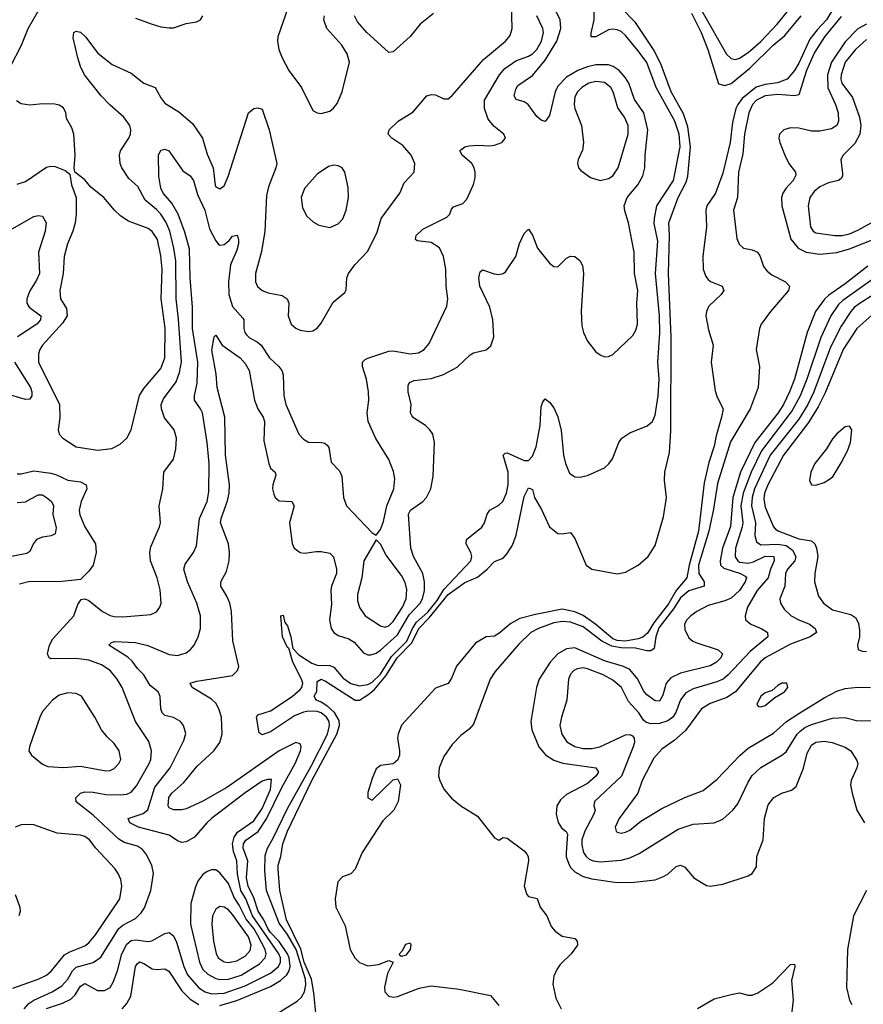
# Model space of a CAD drawing. Header units: inches. Extents: x 1649636 to 1815363, y 506543 to 641975.
# Tile 605 of 656: x 1754222 to 1758215, y 602891 to 607551. Entities that reach past the tile are written whole.
import ezdxf

# ---------------------------------------------------------------- set-up
doc = ezdxf.new("R2010")
doc.units = ezdxf.units.IN
doc.header["$MEASUREMENT"] = 0
doc.layers.add('B7650', color=7, linetype='Continuous')

msp = doc.modelspace()

# ---------------------------------------------------------------- linework, layer by layer
at = {"layer": 'B7650', "color": 5}
for points, elevation in [([(1754243.9, 602870), (1754265.7, 602894.3), (1754288.9, 602911.1), (1754376.5, 602950), (1754421.7, 602978.3), (1754450, 603009.4), (1754471.7, 603050), (1754490, 603067.1), (1754570, 603088), (1754606, 603114), (1754691, 603249), (1754710, 603265.6), (1754770, 603297.5), (1754796.7, 603323.3), (1754813, 603347), (1754842.9, 603430), (1754856.4, 603510), (1754847.8, 603550), (1754821, 603601), (1754803.4, 603623.4), (1754779.3, 603639.3), (1754717.1, 603657.1), (1754692.1, 603672.1), (1754570, 603785.5), (1754489.2, 603849.2), (1754487.7, 603867.7), (1754509.7, 603890), (1754530, 603895.8), (1754570, 603894.7), (1754630, 603884.1), (1754697.6, 603882.4), (1754730, 603884.8), (1754750, 603894.3), (1754775.2, 603924.8), (1754835.4, 604030), (1754842.8, 604050), (1754846.1, 604090), (1754834.4, 604134.4), (1754770.5, 604230), (1754708.1, 604390), (1754683.2, 604430), (1754650.7, 604470), (1754610, 604497.2), (1754550, 604519.1), (1754490, 604527.8), (1754370, 604525.3), (1754361.6, 604530), (1754353.5, 604550), (1754362.8, 604590), (1754378.8, 604621.2), (1754478, 604730), (1754497.1, 604782.9), (1754513.8, 604806.2), (1754530, 604810.7), (1754550, 604801.3), (1754613.7, 604750), (1754650, 604731.1), (1754670, 604727.1), (1754710, 604725.5), (1754843.9, 604736.1), (1754870, 604748.5), (1754886.3, 604770), (1754892.1, 604790), (1754887.2, 604852.8), (1754873.3, 604910), (1754841.6, 604990), (1754838, 605030), (1754843.9, 605056.1), (1754884.2, 605150), (1754888.2, 605170), (1754882.7, 605250), (1754900.3, 605330), (1754904, 605410), (1754949.7, 605470.2), (1754961, 605519), (1754963.9, 605570), (1754953.5, 605610), (1754907.2, 605667.2), (1754893.2, 605710), (1754892.5, 605730), (1754903.6, 605756.4), (1754962.5, 605837.6), (1754979.1, 605880.9), (1754988.8, 605931.2), (1754973.9, 606133.9), (1754962.3, 606230), (1754961.2, 606410), (1754952.3, 606470), (1754932.8, 606550), (1754913.9, 606593.9), (1754890, 606631.2), (1754870, 606653.4), (1754816.5, 606696.5), (1754781.3, 606761.3), (1754739.3, 606799.3), (1754706.2, 606850), (1754697.7, 606870), (1754694.6, 606910), (1754700.3, 606930), (1754739.3, 606990), (1754746.8, 607010), (1754748.8, 607030), (1754744.1, 607050), (1754716.1, 607090), (1754650, 607146.3), (1754608.2, 607190), (1754528.7, 607290), (1754509.7, 607330), (1754497.4, 607370), (1754475.1, 607464.9), (1754478, 607490), (1754490, 607497), (1754510, 607491.4), (1754534.4, 607470), (1754592.6, 607392.6), (1754659.6, 607339.6), (1754750, 607297.6), (1754810, 607250.3), (1754863, 607230), (1754890, 607181.6), (1754910, 607155.8), (1754975.6, 607115.6), (1755040, 607060), (1755088, 606990), (1755110, 606914), (1755138.5, 606850), (1755147.4, 606767.4), (1755150, 606760.5), (1755170, 606750.4), (1755190, 606765.3), (1755209.6, 606809.6), (1755305.1, 607110), (1755330, 607130.3), (1755350, 607133.7), (1755370, 607127.7), (1755402.6, 607030), (1755439, 606870), (1755435.5, 606850), (1755400, 606760), (1755390, 606719.3), (1755382.2, 606550), (1755366.3, 606453.7), (1755339, 606350), (1755338.2, 606310), (1755348.2, 606288.2), (1755370, 606269.2), (1755397.7, 606257.7), (1755465.5, 606245.5), (1755488.5, 606230), (1755495.6, 606210), (1755493.8, 606150), (1755507.6, 606110), (1755530, 606090.3), (1755550, 606081.1), (1755590, 606075.5), (1755610, 606079.1), (1755630, 606090.7), (1755650, 606114.8), (1755706.3, 606213.7), (1755760.7, 606259.3), (1755767.2, 606272.8), (1755771.1, 606330), (1755779.2, 606350), (1755808.7, 606390), (1755870, 606454.9), (1755914.7, 606545.3), (1755934, 606610), (1756020.9, 606730), (1756041.5, 606778.5), (1756089.7, 606830), (1756092.8, 606870), (1756075.8, 606910), (1756035.2, 606955.2), (1755983.5, 606990), (1755967.2, 607010), (1755971.1, 607030), (1756014, 607070), (1756084.6, 607115.4), (1756150, 607190.3), (1756170, 607196.5), (1756190, 607196), (1756230, 607176.3), (1756250, 607176.3), (1756270, 607192.2), (1756417.2, 607362.8), (1756522.4, 607450), (1756543.1, 607476.9), (1756553.3, 607510), (1756549.9, 607630)], 560), ([(1755503.2, 607636.8), (1755444.6, 607470), (1755442.6, 607450), (1755448.8, 607410), (1755464.2, 607370), (1755496.9, 607310), (1755556, 607230), (1755610, 607120.7), (1755630, 607110.5), (1755650, 607107.7), (1755690, 607118), (1755708.2, 607131.8), (1755725.1, 607154.9), (1755748, 607210), (1755783.5, 607350), (1755772.2, 607390), (1755747.6, 607430), (1755675.8, 607510), (1755661.8, 607550), (1755664.8, 607570)], 580), ([(1755624.1, 602850), (1755614.9, 602945.1), (1755603.4, 603010), (1755569.6, 603090), (1755552.5, 603152.5), (1755485.4, 603290), (1755453.4, 603430), (1755445.3, 603530), (1755445.9, 603550), (1755458, 603590), (1755467.7, 603650), (1755490.3, 603710), (1755605.9, 603950), (1755724, 604170), (1755736.1, 604210), (1755734.7, 604234.7), (1755712, 604272), (1755680.7, 604300.7), (1755650, 604321.2), (1755627.2, 604330), (1755620.5, 604340.5), (1755616.5, 604350), (1755628.6, 604371.4), (1755630, 604418), (1755649.9, 604430.1), (1755670, 604421), (1755810, 604330.1), (1755830, 604330.1), (1755870, 604354.9), (1755900, 604380), (1755954.9, 604445.1), (1756008.7, 604530), (1756077.7, 604602.3), (1756111.8, 604670), (1756160.7, 604719.3), (1756250, 604830.5), (1756330, 604887.2), (1756390, 604912.7), (1756435, 604950), (1756470, 604986.2), (1756510, 605003), (1756530, 605024.6), (1756555.6, 605064.4), (1756571.6, 605111.6), (1756610, 605294.8), (1756630, 605335.3), (1756650, 605326.8), (1756659.6, 605290), (1756692.3, 605232.3), (1756730, 605150.3), (1756770, 605119.5), (1756790, 605117.1), (1756830, 605124), (1756850, 605094.8), (1756903, 604970), (1756930.5, 604950.5), (1757050, 604928.5), (1757090, 604936.4), (1757150, 604968.7), (1757196.3, 605010), (1757230, 605063), (1757270, 605198.8), (1757283.4, 605290), (1757274.5, 605370), (1757275.7, 605410), (1757297.8, 605502.3), (1757305, 605605), (1757305.2, 606050), (1757292.9, 606350), (1757298.4, 606530), (1757294.9, 606590), (1757338.8, 606710), (1757377.3, 606782.7), (1757385.2, 606810), (1757397.5, 606950), (1757384.3, 607044.3), (1757365, 607105), (1757306.5, 607210), (1757257.9, 607337.9), (1757225.4, 607405.4), (1757137.5, 607537.6), (1757065.8, 607610)], 460), ([(1758081.7, 607618.3), (1758041.2, 607550), (1757996.5, 607503.5), (1757961.8, 607458.2), (1757910, 607345.5), (1757890, 607311.3), (1757855, 607270), (1757808.5, 607251.5), (1757750, 607244.8), (1757708.3, 607231.7), (1757641.8, 607178.2), (1757620.7, 607150), (1757612, 607130), (1757596.2, 607063.8), (1757585.2, 606970), (1757550, 606824.7), (1757515.5, 606730), (1757473.9, 606670), (1757469.2, 606650), (1757472.9, 606570), (1757455.5, 606430), (1757457.6, 606370), (1757470, 606335.2), (1757480.9, 606320.9), (1757491.6, 606311.6), (1757547.4, 606290), (1757554.5, 606270), (1757543.2, 606250), (1757484.2, 606195.8), (1757473.2, 606170), (1757470.6, 606150), (1757482.5, 606082.5), (1757504.1, 606010), (1757495, 605930), (1757514.2, 605794.2), (1757523.7, 605763.7), (1757551.5, 605710), (1757544.4, 605670), (1757518.1, 605581.9), (1757510, 605532.3), (1757484.4, 605455.6), (1757461.8, 605358.2), (1757434.9, 605130), (1757390.5, 604970), (1757380.5, 604910), (1757330, 604849.3), (1757293.8, 604786.2), (1757223.1, 604696.9), (1757193.1, 604646.9), (1757171.2, 604628.9), (1757150, 604620.3), (1757090, 604610.2), (1757050, 604613.4), (1757030, 604620.9), (1756949, 604689), (1756890, 604730.6), (1756850, 604749), (1756790, 604760.4), (1756663.6, 604736.4), (1756590, 604717.5), (1756546.3, 604693.7), (1756490, 604645.1), (1756470, 604633), (1756430, 604629.7), (1756379.8, 604600.2), (1756290, 604491.6), (1756266.3, 604433.7), (1756250.2, 604409.8), (1756190, 604387.8), (1756030, 604211.3), (1756013.4, 604170), (1756010.2, 604150), (1756020.3, 604090), (1756020.3, 604070), (1756012.5, 604047.5), (1755990, 604029.5), (1755930, 604021), (1755910, 604006), (1755890, 603959.5), (1755870, 603892.7), (1755870, 603867.3), (1755890, 603856.4), (1755990, 603953.4), (1756010, 603957.3), (1756024.9, 603930), (1756014.2, 603850), (1755992.6, 603810), (1755941, 603759), (1755843.9, 603610), (1755810, 603529.7), (1755790, 603508.2), (1755750, 603494.8), (1755728.4, 603470), (1755716, 603390), (1755718, 603350), (1755762.4, 603262.4), (1755786.7, 603150), (1755808.1, 603110), (1755830, 603089), (1755870, 603073.4), (1755920.6, 603079.4), (1755970, 603098.4), (1755990.8, 603090.8), (1755963.6, 603036.4), (1755948.3, 602971.7), (1755951.3, 602950), (1755970, 602929.2), (1755990, 602925), (1756010, 602927.4), (1756112.9, 602967.1), (1756170, 602978.1), (1756302.5, 602962.5), (1756450, 602932.4), (1756490, 602885.5)], 460), ([(1757452.3, 607590), (1757568.4, 607388.4), (1757590, 607367.7), (1757610, 607363.4), (1757630, 607369.6), (1757670, 607396.2), (1757730, 607448.3), (1757806.8, 607530), (1757870, 607607.8)], 480), ([(1754178.3, 607330), (1754231.3, 607430), (1754262, 607510), (1754310, 607590.7)], 580), ([(1754349.1, 602870.9), (1754424.4, 602895.6), (1754464.5, 602915.5), (1754484.3, 602935.7), (1754510, 602975.9), (1754530, 602989.5), (1754590, 602955.7), (1754623.7, 602956.3), (1754649.9, 602970.1), (1754665, 602995), (1754685.8, 603050), (1754705.5, 603130), (1754730, 603175.9), (1754750, 603193.3), (1754770, 603195.8), (1754830, 603188.2), (1754848.6, 603191.4), (1754910, 603226), (1754930.1, 603230.1), (1754950, 603215.3), (1754964.6, 603184.6), (1754998.7, 603070), (1755017.2, 603030), (1755070, 602969.2), (1755100.2, 602950), (1755130, 602940.7), (1755190, 602943.7), (1755290, 602978.8), (1755410, 603038.2), (1755447.5, 603070), (1755457, 603090), (1755456.5, 603110), (1755449.2, 603130), (1755324.9, 603310), (1755292.3, 603390), (1755268.7, 603430), (1755252.6, 603507.4), (1755249.6, 603570), (1755234, 603614), (1755228.9, 603650), (1755237.5, 603682.5), (1755253.9, 603706.1), (1755330, 603759.9), (1755370, 603817.5), (1755410, 603907.2), (1755414.5, 603954.5), (1755395.3, 603955.3), (1755370, 603946.9), (1755290, 603891.7), (1755130.2, 603770), (1755107.7, 603750), (1755050, 603681.8), (1755010, 603660.3), (1754990, 603657.2), (1754970, 603664.2), (1754930, 603692), (1754785.1, 603730), (1754743.1, 603750), (1754735.6, 603770), (1754806.7, 603793.3), (1754828.7, 603811.3), (1754861.5, 603918.5), (1754934.6, 604010), (1755000, 604140), (1755008.2, 604171.8), (1754998, 604210), (1754983, 604230), (1754950, 604248.7), (1754910, 604258), (1754896.8, 604270), (1754890.6, 604290), (1754888, 604348), (1754877.7, 604370), (1754839.5, 604399.5), (1754809.6, 604449.6), (1754779.7, 604479.7), (1754754.3, 604514.3), (1754733.6, 604533.6), (1754644.2, 604590), (1754656.3, 604603.7), (1754672.2, 604607.8), (1754770, 604603.3), (1754828.3, 604588.3), (1754930, 604547.1), (1754970, 604541.4), (1755010, 604554), (1755031.2, 604570), (1755048.9, 604591.1), (1755067.1, 604630), (1755078, 604670), (1755077.8, 604730), (1755061.1, 604790), (1755016.7, 604890), (1754999.1, 604950), (1755005.2, 604974.8), (1755045, 605030), (1755059.9, 605060.1), (1755074, 605190), (1755109.2, 605270.8), (1755116.9, 605316.9), (1755119.9, 605450), (1755110.4, 605550), (1755087.2, 605690), (1755078.6, 605710), (1755049.8, 605750), (1755049.2, 605770), (1755063.2, 605830), (1755064.8, 605930), (1755039.9, 606090), (1755040.6, 606190), (1755029.6, 606330), (1755025.6, 606465.6), (1755004.8, 606544.8), (1754972.6, 606630), (1754942.9, 606682.9), (1754902.2, 606730), (1754890, 606754.3), (1754880.4, 606810), (1754878.8, 606910), (1754890, 606932.8), (1754910, 606938.8), (1754928.4, 606930), (1754995.2, 606835.2), (1755030, 606811.3), (1755045.6, 606790), (1755064.1, 606724.1), (1755098.7, 606650), (1755121.1, 606561.1), (1755150, 606503.9), (1755162.6, 606490), (1755170, 606483.2), (1755190, 606486.7), (1755214.2, 606505.7), (1755230, 606525.7), (1755251.1, 606531.1), (1755257.8, 606510), (1755257.3, 606490), (1755250, 606460.5), (1755220.9, 606390), (1755210.1, 606310.1), (1755212.5, 606250), (1755230, 606192.9), (1755278.5, 606138.5), (1755282.6, 606130), (1755283.5, 606090), (1755288.8, 606070), (1755297.7, 606057.7), (1755310, 606045), (1755346.5, 606026.5), (1755366, 606010), (1755404.2, 605950), (1755448.8, 605908.8), (1755462.6, 605890), (1755469.4, 605869.4), (1755471.9, 605771.9), (1755481.8, 605730), (1755543.6, 605590), (1755565, 605565), (1755590, 605551.7), (1755650.3, 605550.3), (1755667, 605547), (1755678, 605538), (1755685.7, 605525.7), (1755697.4, 605457.4), (1755735.5, 605415.5), (1755746.5, 605390), (1755754.9, 605290), (1755768.5, 605250), (1755890, 605122.8), (1755910, 605111.3), (1755930, 605138.8), (1755944.1, 605175.9), (1755960.2, 605250), (1755993.2, 605330), (1755997.5, 605377.5), (1755992.2, 605412.2), (1755970, 605469.4), (1755908.8, 605568.8), (1755872.2, 605650), (1755867.4, 605690), (1755874.5, 605750), (1755873.3, 605790), (1755863.1, 605850), (1755844.5, 605910), (1755845.7, 605930), (1755857.2, 605942.8), (1755870.7, 605949.3), (1755970, 605982.6), (1755990, 605983.2), (1756070, 605970.1), (1756110, 605975), (1756137.6, 605990), (1756161.1, 606018.9), (1756244.1, 606195.9), (1756248.5, 606230), (1756240.3, 606290), (1756239.8, 606370), (1756229.1, 606430), (1756210, 606470.9), (1756170, 606496.5), (1756104.4, 606504.4), (1756095.1, 606510), (1756098.7, 606530), (1756130, 606559.6), (1756244.1, 606615.9), (1756258.9, 606630), (1756266.2, 606653.8), (1756275.4, 606664.6), (1756319.3, 606680.7), (1756338.5, 606701.5), (1756370, 606771), (1756378, 606802), (1756378.5, 606830), (1756373.7, 606850), (1756362, 606870), (1756316.2, 606910), (1756306.3, 606930), (1756310, 606935.5), (1756329.3, 606950), (1756350, 606953.6), (1756390, 606956.5), (1756446.6, 606953.4), (1756470, 606957.6), (1756504, 606970), (1756521.2, 606990), (1756513.2, 607010), (1756467.2, 607047.2), (1756440.2, 607080.2), (1756422.3, 607130), (1756422.1, 607170), (1756493.1, 607290), (1756519.2, 607320.8), (1756570, 607355.6), (1756630, 607377.8), (1756650, 607389.5), (1756670, 607409.5), (1756692.9, 607450), (1756702.2, 607490), (1756699, 607510), (1756670.5, 607570)], 540), ([(1754770, 607558), (1754850, 607530.6), (1754890, 607518), (1754930, 607512.7), (1754950, 607513), (1755010, 607533), (1755058.9, 607541.1), (1755078, 607550), (1755088.7, 607570)], 580), ([(1755170, 602884.6), (1755250, 602908.7), (1755410, 602975.6), (1755456.4, 603003.6), (1755487.6, 603030), (1755498.6, 603050), (1755502.3, 603070), (1755497.9, 603110), (1755490.3, 603130), (1755450, 603188), (1755410.1, 603230.1), (1755397.3, 603250), (1755377.9, 603290), (1755350.9, 603330.9), (1755330, 603394.4), (1755303.3, 603450), (1755295.6, 603490), (1755302, 603570), (1755280.7, 603630), (1755281.8, 603650), (1755292.3, 603667.7), (1755351.4, 603708.6), (1755390, 603768.2), (1755463.5, 603916.5), (1755526.4, 604030), (1755551.7, 604090), (1755553.9, 604110), (1755550, 604124), (1755529.8, 604129.8), (1755450, 604089.9), (1755203, 603917), (1755090, 603852.6), (1755010, 603816.3), (1754990, 603811.9), (1754950, 603811.6), (1754930, 603821.1), (1754925.7, 603830), (1754928.2, 603870), (1754942.3, 603890), (1754998.7, 603941.3), (1755062.6, 604017.4), (1755141.2, 604090), (1755169.3, 604130), (1755181.2, 604170), (1755178.2, 604250), (1755165, 604290), (1755150, 604315.8), (1755130, 604335.8), (1755038.9, 604390), (1755029.5, 604410), (1755060.4, 604419.6), (1755230, 604447.2), (1755254, 604470), (1755259.1, 604490), (1755231.6, 604611.6), (1755224.4, 604750), (1755216.9, 604790), (1755203.3, 604823.3), (1755173.7, 604870), (1755174, 604890), (1755200.5, 604939.5), (1755214.2, 604990), (1755215.7, 605030), (1755210.8, 605070), (1755172.6, 605170), (1755175.3, 605190), (1755206.5, 605273.5), (1755213.8, 605310), (1755215.3, 605350), (1755195.9, 605490), (1755192.8, 605670), (1755157.6, 605810), (1755153, 605873), (1755132.6, 605987.4), (1755142.9, 606050), (1755150, 606058), (1755180.7, 606010), (1755265.5, 605950), (1755290, 605924.5), (1755308.9, 605890), (1755333.3, 605750), (1755349.1, 605710), (1755375.2, 605670), (1755381.6, 605650), (1755378.5, 605558.5), (1755400.9, 605450), (1755410, 605429), (1755431.6, 605410), (1755435.1, 605395.1), (1755421.1, 605350), (1755419.4, 605330), (1755425, 605305), (1755431, 605290), (1755450, 605274.4), (1755510.1, 605270.1), (1755521.6, 605250), (1755498.9, 605170), (1755512.2, 605072.2), (1755521.7, 605050), (1755550, 605029.1), (1755570, 605025.4), (1755625.7, 605034.3), (1755650, 605033.8), (1755690, 605026.2), (1755708.3, 605008.2), (1755722.1, 604950), (1755721.9, 604930), (1755697.9, 604870), (1755694.5, 604850), (1755697.5, 604782.5), (1755689.4, 604710), (1755697, 604670), (1755709.4, 604650), (1755730, 604635.8), (1755780.1, 604620.1), (1755805.3, 604605.3), (1755850, 604553.9), (1755870, 604545.2), (1755884.9, 604544.9), (1755910, 604552.5), (1755930, 604567.7), (1756010, 604639.7), (1756065.1, 604734.9), (1756117.9, 604790), (1756129.3, 604810), (1756138.3, 604850), (1756138.4, 604890), (1756130.7, 604930), (1756086.7, 605010), (1756073.7, 605050), (1756062.2, 605210), (1756071.8, 605230), (1756129.8, 605270), (1756147.6, 605290), (1756168, 605330), (1756179.8, 605390), (1756186, 605550), (1756177.4, 605590), (1756163, 605610), (1756143, 605630), (1756086.1, 605666.1), (1756077.7, 605677.7), (1756072.5, 605690), (1756075.4, 605730), (1756060.8, 605790), (1756060.4, 605819.7), (1756066.7, 605833.3), (1756090, 605843.7), (1756170, 605852.9), (1756228.9, 605871.1), (1756292.8, 605907.2), (1756354.5, 605965.5), (1756370, 605973.6), (1756430, 605988.9), (1756452.4, 606007.6), (1756466.8, 606050), (1756461.9, 606130), (1756447.8, 606190), (1756400.4, 606290), (1756395.2, 606330), (1756402, 606358), (1756413.4, 606366.6), (1756468.2, 606348.2), (1756490, 606345.6), (1756510.8, 606349.2), (1756522, 606358), (1756569.9, 606430.1), (1756588.2, 606491.8), (1756610, 606539.3), (1756630, 606559.1), (1756650, 606530.6), (1756674, 606470), (1756730, 606398.9), (1756750, 606382.6), (1756770, 606382), (1756810, 606421.7), (1756830, 606431.7), (1756850, 606430.3), (1756874.7, 606410), (1756885.6, 606385.6), (1756890.9, 606350), (1756880.6, 606170), (1756882.8, 606102.8), (1756890.9, 606070), (1756909.4, 606030), (1756950, 605979.7), (1756970, 605964.4), (1756990, 605956.1), (1757010, 605957.3), (1757030, 605966.7), (1757124.1, 606055.9), (1757139, 606081), (1757146.9, 606110), (1757143.7, 606210), (1757148.6, 606270), (1757132, 606350), (1757130.3, 606450), (1757104.2, 606590), (1757086, 606646), (1757083.1, 606670), (1757097.4, 606710), (1757148.4, 606770), (1757172.2, 606812.2), (1757181, 606850), (1757182.8, 606910), (1757195.7, 607030), (1757176.4, 607110), (1757132.7, 607172.7), (1757105.5, 607250), (1757090, 607275.8), (1757059.3, 607310), (1757030.6, 607330), (1757010, 607337.2), (1756950, 607337.1), (1756910, 607327.6), (1756864.6, 607310), (1756810, 607279.3), (1756770, 607236.8), (1756757.5, 607210), (1756730, 607097), (1756710, 607069.7), (1756690, 607074.8), (1756670, 607092.5), (1756629.1, 607150), (1756610, 607162.1), (1756572.6, 607172.6), (1756562.7, 607190), (1756570, 607222.6), (1756580.6, 607239.4), (1756650, 607286.9), (1756710, 607359.4), (1756764.3, 607450), (1756783.6, 607510), (1756779.9, 607550), (1756761.7, 607590)], 520), ([(1755435.6, 602844.4), (1755535.1, 602904.9), (1755555.7, 602924.3), (1755570.4, 602949.6), (1755577.5, 602982.5), (1755575.6, 603010), (1755531.5, 603150), (1755490, 603221.3), (1755450, 603275.4), (1755391, 603430), (1755382.4, 603522.4), (1755384.4, 603595.6), (1755394.6, 603630), (1755422.7, 603677.3), (1755490, 603816.8), (1755602.4, 604017.6), (1755679.4, 604170), (1755689.4, 604210), (1755686.4, 604230), (1755674.8, 604250), (1755650, 604269.7), (1755630, 604276.3), (1755590, 604278.8), (1755565.8, 604274.2), (1755523.7, 604256.3), (1755410, 604179.9), (1755370, 604166.8), (1755355.9, 604175.9), (1755343.6, 604250), (1755350, 604261.3), (1755410, 604279.7), (1755512.7, 604347.3), (1755550, 604380.1), (1755557.4, 604390), (1755561.9, 604410), (1755557, 604430), (1755514.9, 604510), (1755496.9, 604576.9), (1755490, 604579.8), (1755466.1, 604630), (1755458, 604730), (1755470, 604732.7), (1755478, 604698), (1755490, 604682.6), (1755505.5, 604630), (1755514.8, 604574.8), (1755544.4, 604544.4), (1755605.3, 604505.3), (1755630, 604495.5), (1755690, 604493.7), (1755710, 604486.8), (1755753.8, 604433.8), (1755790, 604409.7), (1755830, 604397.7), (1755870, 604403.8), (1755890, 604416), (1755930, 604454), (1755982.9, 604537.1), (1756054.4, 604610), (1756082.1, 604670), (1756101.1, 604698.9), (1756153.4, 604746.6), (1756198.4, 604801.6), (1756230, 604853.8), (1756357.3, 604990), (1756362.5, 605010), (1756357.8, 605030), (1756335.9, 605070), (1756336.8, 605090), (1756410.5, 605149.5), (1756422.5, 605170), (1756434.5, 605210), (1756447.1, 605230), (1756490, 605253.6), (1756509.8, 605270), (1756527.1, 605310), (1756534.4, 605350), (1756534.5, 605410), (1756511.3, 605490), (1756520.7, 605499.3), (1756530, 605500.7), (1756610, 605464.6), (1756630, 605465.2), (1756650, 605484.4), (1756667.7, 605530), (1756685.3, 605630), (1756690, 605718), (1756698.3, 605741.7), (1756710, 605756.3), (1756730, 605740.5), (1756750, 605713.4), (1756770, 605670.6), (1756785.9, 605605.9), (1756796.3, 605490), (1756805.3, 605450), (1756824.7, 605404.7), (1756850, 605387.6), (1756873.7, 605386.3), (1756910, 605393), (1756989.8, 605430.2), (1757011.5, 605448.5), (1757027.7, 605472.3), (1757058, 605550), (1757072.1, 605570), (1757110, 605595), (1757191.8, 605628.2), (1757217.4, 605650), (1757230, 605679.1), (1757244.9, 605770), (1757248.6, 605850), (1757243.2, 605930), (1757251.5, 606068.5), (1757250.9, 606150), (1757232.5, 606350), (1757243.2, 606503.2), (1757225.7, 606585.7), (1757226.5, 606610), (1757238.8, 606670), (1757317.6, 606790), (1757348.1, 606950), (1757343.4, 607010), (1757323.9, 607070), (1757235.4, 607230), (1757190, 607348.2), (1757150, 607404.1), (1757090, 607477), (1757070, 607494.4), (1757050, 607503.8), (1757030, 607506.4), (1757010, 607502.8), (1756950, 607470.6), (1756927, 607470), (1756926.8, 607486.8), (1756942, 607550), (1756941.2, 607590)], 480), ([(1756180.3, 607579.7), (1756118, 607530), (1756070, 607470.9), (1755990, 607398.2), (1755970, 607396.1), (1755950, 607412.7), (1755865.7, 607490), (1755821.5, 607541.5), (1755806.6, 607570)], 560), ([(1758110, 607565.4), (1758031.7, 607470), (1757984.9, 607395.1), (1757945.8, 607310), (1757910, 607195.8), (1757890, 607191.3), (1757810, 607196.9), (1757750, 607191.1), (1757710.1, 607170), (1757690.1, 607150), (1757673.1, 607110), (1757653.4, 607010), (1757644.3, 606915.7), (1757624.7, 606830), (1757619.8, 606710), (1757600.4, 606650), (1757615.9, 606515.9), (1757628, 606488), (1757647.7, 606470), (1757690, 606461.6), (1757714.4, 606450), (1757727.7, 606430), (1757742.8, 606382.8), (1757760.1, 606360.1), (1757783, 606343), (1757847.2, 606310), (1757865.5, 606290), (1757861.5, 606270), (1757775.8, 606170), (1757732.6, 606110), (1757723.6, 606090), (1757708.2, 605990), (1757724.3, 605910), (1757718.2, 605810), (1757679, 605710), (1757586.4, 605553.6), (1757524.9, 605355.1), (1757506.1, 605233.9), (1757484.1, 605130), (1757436, 604970), (1757437.1, 604930), (1757462.6, 604890), (1757462.3, 604870), (1757390, 604847.9), (1757350, 604815.2), (1757317.5, 604762.5), (1757247.7, 604672.3), (1757233.4, 604630), (1757224.7, 604575.3), (1757210, 604563.8), (1757190, 604564.3), (1757137, 604577), (1757070, 604577.3), (1757025.3, 604585.3), (1756977.5, 604610), (1756890, 604676.9), (1756830, 604700), (1756790, 604702.6), (1756750, 604695.6), (1756678.5, 604670), (1756641.9, 604650), (1756584.5, 604595.5), (1756473.6, 604466.4), (1756448.7, 604430), (1756370, 604216.9), (1756350, 604193), (1756310, 604162.6), (1756270, 604121.1), (1756230, 604064.2), (1756208.4, 604010), (1756205.4, 603970), (1756210.2, 603950), (1756230, 603908.4), (1756265.9, 603865.9), (1756310.2, 603830.2), (1756390, 603781.3), (1756470, 603679.1), (1756490, 603668), (1756510, 603680.5), (1756530, 603676.4), (1756610, 603616.5), (1756622.1, 603602.1), (1756629.2, 603590), (1756630.1, 603570), (1756610.2, 603450.2), (1756622, 603410), (1756630, 603400.4), (1756672.1, 603392.1), (1756686.5, 603350), (1756716.9, 603310), (1756738.6, 603258.6), (1756756.3, 603236.3), (1756790, 603213.1), (1756850, 603202), (1756860.5, 603190), (1756863, 603170), (1756832.9, 603130), (1756781.2, 603078.8), (1756764.4, 603055.6), (1756750, 603023.6), (1756746.1, 602986.1), (1756760.1, 602920.1), (1756785.2, 602870)], 480), ([(1757401.5, 607581.5), (1757447.6, 607490), (1757480.1, 607410), (1757530, 607247.7), (1757560.3, 607240.3), (1757590, 607248.6), (1757678.7, 607321.3), (1757788.1, 607430), (1757844.2, 607475.8), (1757921.9, 607570)], 460), ([(1758230, 607529.6), (1758190, 607508.1), (1758130, 607446.1), (1758064.8, 607350), (1758046.4, 607290), (1758047.9, 607227.8), (1758084.1, 607150), (1758095.9, 607110), (1758098.5, 607070), (1758089.3, 607050.7), (1758065.5, 607034.5), (1758010, 607023.2), (1757970, 607023.6), (1757910, 607037.3), (1757870, 607039.5), (1757838.7, 607030), (1757818.8, 607010), (1757816, 606990), (1757820.9, 606970), (1757843.7, 606910), (1757863.2, 606870), (1757894.4, 606830), (1757895.2, 606815.2), (1757883.7, 606790), (1757847.9, 606752.1), (1757834.2, 606730), (1757827.7, 606710), (1757829, 606670), (1757871.9, 606511.9), (1757907.6, 606470), (1757944.7, 606450), (1758010, 606441.3), (1758090, 606448.6), (1758150, 606466.6), (1758277.6, 606517.6)], 520), ([(1758230, 607458), (1758178.7, 607410), (1758130, 607350.5), (1758110.1, 607289.9), (1758109, 607270), (1758114, 607250), (1758163.4, 607183.4), (1758197.3, 607090), (1758204.3, 607050), (1758199, 607010), (1758175.4, 606964.6), (1758120.3, 606910), (1758108.9, 606890), (1758116.7, 606823.3), (1758116.5, 606810), (1758110, 606799.5), (1758097.3, 606790), (1758050, 606778.8), (1758010, 606760.7), (1757982.7, 606737.3), (1757961.4, 606710), (1757954.4, 606670), (1757965.2, 606570), (1757978.3, 606550), (1757990, 606542.7), (1758081, 606530), (1758116, 606530), (1758150, 606537.9), (1758190, 606555.1), (1758252.2, 606590)], 540), ([(1754210, 606772.7), (1754250, 606785.2), (1754350, 606852.4), (1754370, 606857.6), (1754390, 606855.8), (1754438, 606838), (1754459.5, 606819.5), (1754467.8, 606770), (1754490.2, 606710), (1754490.2, 606630), (1754484.4, 606590), (1754473.6, 606550), (1754448.8, 606490), (1754433.4, 606430), (1754428.9, 606350), (1754412.5, 606270), (1754415.4, 606230), (1754443.4, 606183.4), (1754447.3, 606150), (1754425.3, 606114.7), (1754330.9, 606010), (1754318, 605990), (1754310.9, 605970), (1754312.1, 605930), (1754410.1, 605730), (1754413, 605667), (1754404.6, 605610), (1754408.5, 605590), (1754426.4, 605570), (1754490, 605529.2), (1754590, 605513.6), (1754658.2, 605521.8), (1754698.2, 605541.8), (1754729.8, 605570.2), (1754750.5, 605609.5), (1754790, 605772.6), (1754810, 605805.4), (1754890, 605899.7), (1754909, 605950), (1754910.3, 606090.3), (1754892.7, 606230), (1754896.1, 606370), (1754890, 606434), (1754874, 606510), (1754850, 606548.4), (1754830, 606562.8), (1754738.1, 606598.1), (1754701.3, 606621.3), (1754670.9, 606650), (1754621, 606710), (1754558.9, 606758.9), (1754530, 606793), (1754484, 606830), (1754479.5, 606850), (1754485.7, 606910), (1754478.5, 607010), (1754470, 607039.3), (1754443.5, 607083.5), (1754440.5, 607110), (1754430, 607134), (1754410, 607146), (1754388.9, 607151.1), (1754332.2, 607152.2), (1754270, 607145.8), (1754230, 607152.1), (1754207.6, 607167.6)], 580), ([(1754104.4, 606515.6), (1754290, 606619.3), (1754310, 606624.7), (1754330, 606621.1), (1754347.3, 606590), (1754342.6, 606550), (1754310.7, 606450), (1754316.9, 606350), (1754302.2, 606317.8), (1754270, 606267.8), (1754255.9, 606230), (1754256.8, 606210), (1754268, 606190), (1754322, 606150), (1754320.5, 606130), (1754303, 606110), (1754212.8, 606050)], 560), ([(1758236.1, 606383.9), (1758130, 606301), (1758052.5, 606247.5), (1758031.8, 606228.2), (1757989.5, 606170.5), (1757949.8, 606070.2), (1757889.4, 605850), (1757866.6, 605790), (1757837.1, 605730), (1757811.6, 605690), (1757702.4, 605550), (1757634.3, 605410), (1757597.3, 605290), (1757587.4, 605152.6), (1757548.6, 605050), (1757537, 604990), (1757539.2, 604970), (1757554.6, 604954.6), (1757634.4, 604930), (1757656.9, 604916.9), (1757662.5, 604910), (1757656.9, 604890), (1757630, 604849.9), (1757590, 604813.7), (1757559.9, 604800.1), (1757481.4, 604778.6), (1757426.8, 604750), (1757398.7, 604730), (1757380.4, 604710), (1757369.6, 604689.6), (1757370, 604664.9), (1757390, 604626), (1757407.8, 604610), (1757423.2, 604603.2), (1757529, 604569), (1757548.2, 604550), (1757541.2, 604530), (1757520.9, 604510), (1757490, 604493.1), (1757350, 604458), (1757303.6, 604436.4), (1757281.7, 604410), (1757266.6, 604353.4), (1757250, 604326.3), (1757230, 604327.7), (1757190, 604355.8), (1757175, 604375), (1757148.7, 604430), (1757110, 604475.1), (1757080.9, 604490), (1756990, 604516.1), (1756850, 604577.8), (1756810, 604573.7), (1756770, 604549.3), (1756732.4, 604510), (1756680.9, 604430), (1756668.1, 604390), (1756642.2, 604230), (1756646.7, 604190), (1756679.8, 604110), (1756711.8, 604071.8), (1756750, 604046.9), (1756792.6, 604032.6), (1756950.1, 604010.1), (1756961.6, 603990), (1756949.4, 603970), (1756910, 603935.7), (1756810, 603884.6), (1756781.9, 603858.1), (1756764.4, 603830), (1756761.1, 603790), (1756771.6, 603751.6), (1756786.7, 603726.7), (1756809, 603709), (1756815.5, 603695.5), (1756808.2, 603610), (1756809.5, 603589.5), (1756819.2, 603559.2), (1756830, 603539.1), (1756850, 603517.5), (1756890, 603495.3), (1756930, 603485.1), (1757050, 603467.9), (1757131.1, 603468.9), (1757230, 603480.7), (1757270, 603495), (1757291.8, 603508.2), (1757330, 603542.3), (1757350, 603548.8), (1757370, 603540.3), (1757413.7, 603490), (1757472.4, 603452.4), (1757490.2, 603450.2), (1757550, 603459), (1757670, 603498.9), (1757690, 603510.4), (1757710, 603541), (1757710.8, 603590), (1757740.6, 603670), (1757747.9, 603770), (1757765.2, 603834.8), (1757791.2, 603870), (1757829.9, 603890.1), (1757875.3, 603904.7), (1757897.9, 603922.1), (1757931.7, 604008.3), (1757950, 604078.9), (1757970, 604116.8), (1757990, 604131.8), (1758030, 604136.8), (1758068, 604130), (1758130, 604107.3), (1758155.8, 604090), (1758185, 604044.9), (1758189, 604030), (1758185, 604010), (1758158.4, 603950), (1758155.2, 603930), (1758162.3, 603890), (1758185, 603810), (1758220.2, 603750)], 520), ([(1758282, 606338), (1758117.6, 606222.4), (1758097.6, 606202.4), (1758061.2, 606150), (1758013.7, 606046.3), (1757948.3, 605850), (1757916.9, 605770), (1757879.1, 605700.9), (1757733.7, 605510), (1757684.7, 605410), (1757646.4, 605310), (1757635.7, 605250), (1757645.3, 605170), (1757642.5, 605150), (1757609.7, 605050), (1757609.2, 605009.2), (1757621.2, 604990), (1757630, 604984.1), (1757670, 604978.5), (1757695.4, 604984.6), (1757750, 605011.1), (1757791.9, 605010), (1757793.1, 604990), (1757775.6, 604950), (1757764.9, 604910), (1757712.2, 604850), (1757667.7, 604770), (1757656.5, 604730), (1757657, 604710), (1757683.1, 604690), (1757731.6, 604670), (1757755.3, 604655.3), (1757761.8, 604650), (1757762.7, 604630), (1757679.1, 604560.9), (1757576.2, 604450), (1757551.6, 604430), (1757522.7, 604417.3), (1757410, 604383.9), (1757374.8, 604365.2), (1757350, 604332.1), (1757328.4, 604271.6), (1757313.9, 604250), (1757290, 604232.3), (1757250, 604219.5), (1757210, 604218), (1757185.9, 604225.9), (1757175.2, 604235.2), (1757152.5, 604270), (1757104.4, 604324.4), (1757070.5, 604390), (1757030, 604425.2), (1756984.2, 604450), (1756910, 604479.3), (1756890, 604483.9), (1756861, 604479), (1756845.3, 604470), (1756830, 604452.6), (1756820.6, 604430), (1756812.4, 604330), (1756786.6, 604250), (1756779.4, 604210), (1756787.8, 604170), (1756812.5, 604132.5), (1756850, 604110.7), (1756890, 604101.6), (1756930, 604101.4), (1756967.8, 604110), (1757090, 604166.3), (1757110, 604168.1), (1757122.2, 604162.2), (1757130.9, 604150.9), (1757132.1, 604130), (1757126.8, 604110), (1757070.6, 603970), (1756942.4, 603850), (1756940.3, 603830), (1756945.4, 603810), (1756940.1, 603790), (1756897, 603710), (1756883.7, 603670), (1756883.7, 603643.7), (1756891.3, 603610), (1756903, 603590), (1756917.8, 603577.8), (1756936.4, 603570), (1756970, 603565), (1757070, 603573.1), (1757110, 603584), (1757155.1, 603604.9), (1757339.7, 603720.3), (1757410, 603743.2), (1757510, 603750.2), (1757550, 603767.6), (1757597.2, 603810), (1757621.1, 603838.9), (1757670, 603942.3), (1757690, 603973.5), (1757730, 604012.3), (1757830, 604069.4), (1757850, 604086.2), (1757902.8, 604170), (1757916, 604184), (1757939, 604201), (1757970, 604215.4), (1758070, 604244.5), (1758127.7, 604247.7), (1758190, 604232.7), (1758270, 604233.5)], 540), ([(1758330, 606291.1), (1758199.8, 606210), (1758172.8, 606190), (1758155.9, 606170), (1758110, 606100.5), (1758059.7, 606000.3), (1757981.3, 605790), (1757952.3, 605730), (1757910, 605659.9), (1757774.4, 605490), (1757700.3, 605330), (1757688.5, 605290), (1757686.8, 605250), (1757704.6, 605170), (1757701.7, 605110), (1757710, 605079.7), (1757730, 605066), (1757810, 605069.1), (1757850, 605062.6), (1757879.9, 605039.9), (1757896.3, 605010), (1757891.1, 604990), (1757856.2, 604950), (1757846.9, 604930), (1757843.3, 604870), (1757820.7, 604810), (1757823.6, 604790), (1757840.8, 604760.8), (1757874, 604730), (1757910, 604710.1), (1757961.3, 604690), (1757987.1, 604670), (1757993.8, 604650), (1757963.1, 604630), (1757870, 604594.9), (1757750, 604529.9), (1757726.7, 604510), (1757609.8, 604370.2), (1757570, 604343.7), (1757490, 604314), (1757449.4, 604290), (1757373.3, 604186.7), (1757320.3, 604139.7), (1757261.5, 604098.5), (1757224.2, 604055.8), (1757167.9, 603950), (1757147.6, 603890), (1757060.3, 603770), (1757041.6, 603730), (1757044.9, 603710), (1757050, 603706), (1757070, 603700.3), (1757090, 603705.2), (1757110, 603715.6), (1757162.7, 603757.3), (1757262.3, 603817.7), (1757371.1, 603870), (1757457.1, 603903), (1757523.5, 603956.5), (1757631.1, 604068.9), (1757670, 604102.4), (1757790, 604174.1), (1757851.1, 604228.9), (1757910, 604267.4), (1758030, 604341.7), (1758090, 604372.5), (1758130, 604385.5), (1758190, 604391.5), (1758250, 604390.2)], 560), ([(1758270, 606164.9), (1758185.2, 606090), (1758119.7, 605990), (1758034.5, 605785.5), (1758001.7, 605718.3), (1757956, 605644), (1757837.8, 605490), (1757763.5, 605350), (1757747.1, 605310), (1757743.7, 605283.7), (1757750, 605243.5), (1757789.6, 605150), (1757800, 605140), (1757814.9, 605130), (1757910, 605094.4), (1757970, 605084), (1757985.8, 605070), (1757994.5, 605050), (1757999.3, 605010), (1757985.4, 604930), (1757984.3, 604890), (1758002.7, 604822.7), (1758026.9, 604790), (1758070, 604757.4), (1758156.3, 604736.3), (1758180.3, 604720.3), (1758193.2, 604693.2), (1758198, 604662), (1758197.6, 604630), (1758187.6, 604590), (1758190.4, 604570.3), (1758210, 604561.7), (1758230, 604561.3)], 580), ([(1754198.6, 605930), (1754273.2, 605810), (1754279.8, 605790), (1754280.2, 605770), (1754270, 605755.6), (1754250, 605753.7), (1754170, 605777.6)], 560), ([(1754210, 605401.6), (1754230, 605402), (1754290, 605415.9), (1754370, 605405.4), (1754397.4, 605397.4), (1754450, 605370.9), (1754510, 605364.4), (1754537.3, 605350), (1754540.7, 605330), (1754512.9, 605270), (1754503.2, 605230), (1754507.2, 605207.2), (1754530, 605150.5), (1754580.9, 605070), (1754584.7, 605030), (1754570.3, 604970), (1754550, 604940.9), (1754510, 604901.2), (1754409.1, 604890.9), (1754270, 604891.4), (1754221.1, 604878.9)], 560), ([(1754210, 605266.6), (1754250.3, 605269.7), (1754310, 605301.9), (1754330, 605301.6), (1754350, 605289.4), (1754373, 605270), (1754382.1, 605250), (1754379.6, 605210), (1754394.5, 605145.5), (1754390, 605118.3), (1754372.2, 605107.8), (1754330, 605101.8), (1754302, 605090), (1754288, 605072), (1754270, 605034.5), (1754255.7, 605024.3), (1754150, 605003.7)], 540), ([(1754190, 602966.8), (1754310, 603009.6), (1754350, 603029), (1754373.1, 603050), (1754435.1, 603124.9), (1754460.2, 603139.8), (1754530, 603167), (1754550, 603181.4), (1754580.8, 603219.2), (1754695.8, 603390), (1754706, 603450), (1754701.2, 603481.2), (1754689, 603510), (1754672.8, 603532.8), (1754582.2, 603630), (1754553.1, 603670), (1754530, 603685.1), (1754510, 603690.8), (1754400.4, 603700.4), (1754290, 603739.7), (1754270, 603741.3), (1754230, 603739.7), (1754201, 603730)], 580), ([(1754200.3, 603410), (1754223.6, 603350), (1754224, 603330), (1754217.8, 603310)], 580), ([(1758230.1, 603429.9), (1758168.8, 603310), (1758140.7, 603150), (1758135.5, 602970), (1758150.3, 602910), (1758160.9, 602890)], 520), ([(1754706.9, 602870), (1754730, 602895.3), (1754748.3, 602930), (1754770.8, 603069.2), (1754777.8, 603082.2), (1754790, 603091.9), (1754810, 603084.4), (1754850, 603058.8), (1754870, 603054.8), (1754910, 603058), (1754928.1, 603048.1), (1754990, 602954.4), (1755030, 602914.4), (1755070.6, 602890.6)], 520), ([(1757430, 602870.6), (1757510, 602916.2), (1757590, 602937.4), (1757630, 602944.4), (1757670, 602933.8), (1757690, 602934.2), (1757715.6, 602944.4), (1757787.5, 602992.5), (1757870, 603079.5), (1757890, 603081), (1757891.8, 603070), (1757875.8, 603004.2), (1757883.4, 602910), (1757873.9, 602830)], 480)]:
    msp.add_lwpolyline(points, dxfattribs=dict(at, elevation=elevation))
for points, elevation in [([(1756950, 607258.5), (1756916.9, 607250), (1756882.3, 607230), (1756862.3, 607210), (1756850, 607186.6), (1756846.5, 607150), (1756850, 607130.7), (1756881.6, 607050), (1756891.3, 606970), (1756885.9, 606934.1), (1756866.4, 606890), (1756863, 606870), (1756867.7, 606850), (1756877.7, 606837.7), (1756923.4, 606803.4), (1756970, 606790.3), (1757010, 606798.7), (1757030, 606812.2), (1757055.8, 606850), (1757102, 607010), (1757102.2, 607050), (1757085.6, 607090), (1757054.2, 607134.2), (1757032.1, 607210), (1757020.5, 607230), (1756990, 607254.1)], 540), ([(1755710, 606862), (1755683.4, 606856.6), (1755630, 606819.5), (1755570, 606751.8), (1755554.9, 606710), (1755560.3, 606660.3), (1755581.3, 606621.3), (1755613, 606593), (1755638.3, 606578.3), (1755690, 606567.4), (1755730, 606584.2), (1755751.3, 606608.7), (1755767.7, 606650), (1755778.8, 606710), (1755777, 606757), (1755762, 606830), (1755749, 606850), (1755730, 606859.5)], 580), ([(1758150, 605626.6), (1758130, 605624.2), (1758090, 605590.8), (1758070, 605567.2), (1758040.8, 605519.2), (1757985.1, 605450), (1757966.3, 605410), (1757960.2, 605370), (1757970, 605348.9), (1757990, 605347.9), (1758030, 605361.3), (1758060.7, 605379.3), (1758071.9, 605390), (1758110, 605453.4), (1758139.9, 605510), (1758154.5, 605550), (1758160.5, 605610)], 620), ([(1755910, 605088.7), (1755851.3, 604990), (1755842.3, 604910), (1755820.9, 604830), (1755821.9, 604801.9), (1755830, 604768.2), (1755857.4, 604730), (1755930, 604682.4), (1755950, 604676.5), (1755970, 604682), (1755990, 604702.7), (1756034.5, 604770), (1756050.9, 604810), (1756054.2, 604854.2), (1756046.5, 604886.5), (1756030, 604921), (1755956.5, 605016.5), (1755930, 605069)], 540), ([(1757830, 604411.3), (1757810, 604399.6), (1757784.4, 604375.6), (1757750, 604364.7), (1757730.4, 604350), (1757710.8, 604310), (1757719.6, 604299.6), (1757730, 604298), (1757750, 604304.9), (1757796.6, 604343.4), (1757842, 604370), (1757858.4, 604390), (1757854, 604410)], 580), ([(1754450, 604365.1), (1754410, 604354), (1754378.4, 604330), (1754330, 604277.2), (1754317.1, 604250), (1754268.4, 604110), (1754266, 604090), (1754278, 604070), (1754330, 604027.2), (1754356.3, 604016.3), (1754430, 604011.5), (1754510, 604017.2), (1754630, 603995.4), (1754650, 603997.5), (1754670, 604006.4), (1754692, 604030), (1754700.4, 604050), (1754693.3, 604090), (1754670, 604124.7), (1754636.2, 604156.2), (1754609.8, 604189.8), (1754577.7, 604250), (1754514.5, 604350), (1754490, 604362.4)], 580), ([(1755130, 603527.2), (1755110, 603519.7), (1755090, 603505.1), (1755066.3, 603473.7), (1755053.8, 603446.2), (1755031.8, 603368.2), (1755031, 603270), (1755072.8, 603090), (1755090, 603055.9), (1755112.8, 603032.8), (1755150, 603012.8), (1755170, 603008.1), (1755210, 603009.4), (1755270, 603029.4), (1755357.9, 603082.1), (1755384.9, 603110), (1755388.4, 603130), (1755383.7, 603150), (1755350, 603215.7), (1755330, 603248.9), (1755294, 603294), (1755260.7, 603360.7), (1755236.9, 603396.9), (1755210, 603462), (1755170, 603513.7), (1755150, 603527.1)], 560), ([(1755170, 603353), (1755150, 603341), (1755134.6, 603310), (1755131.8, 603270), (1755139.9, 603190), (1755151.9, 603131.9), (1755162.5, 603110), (1755190, 603091.1), (1755210, 603088.4), (1755250, 603096.8), (1755290, 603118.5), (1755314, 603146), (1755318, 603170), (1755305.2, 603210), (1755230, 603315.2), (1755210, 603337.4), (1755190, 603349.9)], 580), ([(1756030, 603117.2), (1756021.5, 603121.5), (1756019.3, 603130), (1756034.8, 603145.2), (1756050, 603174.8), (1756070, 603182), (1756073.7, 603173.7), (1756070.3, 603150), (1756050, 603122.9)], 460)]:
    msp.add_lwpolyline(points, close=True, dxfattribs=dict(at, elevation=elevation))

doc.saveas('drawing.dxf')
